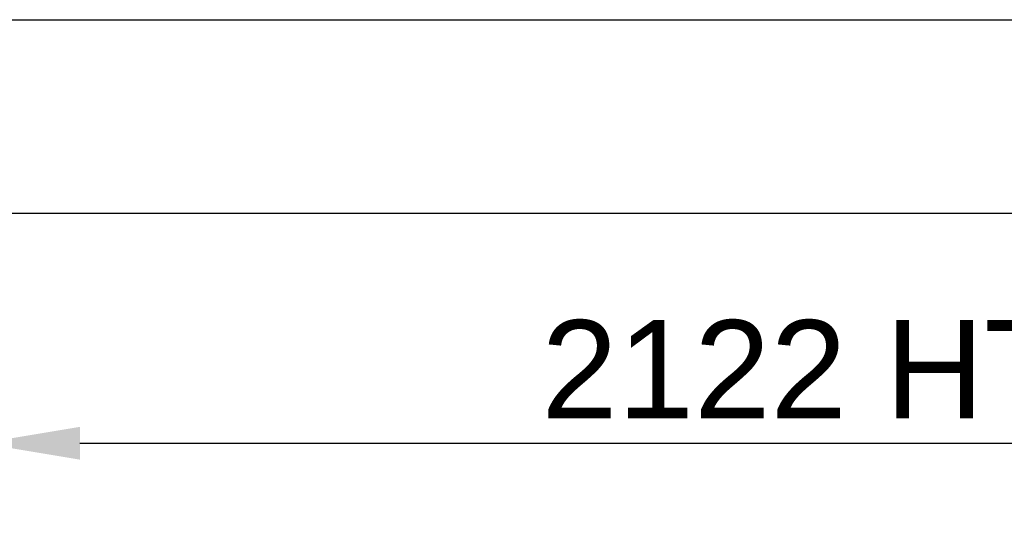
# Model space of a CAD drawing. Extents: x -156717 to 425753, y -51191 to 363295.
# Tile 281 of 502: x 135156 to 136408, y 113607 to 114257. Entities that reach past the tile are written whole.
import ezdxf

# ---------------------------------------------------------------- set-up
doc = ezdxf.new("R2010")
doc.units = 0
doc.header["$LTSCALE"] = 50
doc.layers.get('0').update_dxf_attribs({"linetype": 'CONTINUOUS'})
doc.layers.get('Defpoints').update_dxf_attribs({"linetype": 'CONTINUOUS'})
doc.layers.add('WL570---_TOEVOER', color=3, linetype='CONTINUOUS')
doc.styles.get("Standard").update_dxf_attribs({"font": 'ARIAL.TTF'})
doc.dimstyles.new('ISO-25', dxfattribs={"dimtxt": 2.5, "dimasz": 2.5, "dimexe": 1.25, "dimexo": 0.625, "dimtad": 1, "dimtih": 1, "dimdec": 4, "dimdsep": 46, "dimtxsty": 'Standard', "dimcen": 2.5, "dimadec": 0, "dimazin": 0, "dimtfac": 1, "dimtdec": 4, "dimtmove": 0, "dimatfit": 3, "dimfxl": 0, "dimtvp": 1, "dimtolj": 1, "dimtzin": 0, "dimarcsym": 0})

# ---------------------------------------------------------------- blocks, each defined once
blk = doc.blocks.new('*D173')
at = {"layer": 'Defpoints', "color": 0, "transparency": 16777216}
for p in [(137229.4, 113718.6), (135107.6, 113104.7), (137229.4, 112478.1)]:
    blk.add_point(p, dxfattribs=at)
at = {"layer": 'WL570---_TOEVOER', "color": 0, "lineweight": -2, "transparency": 16777216}
for p, q in [((135107.6, 113135.9), (135107.6, 113781.1)), ((137229.4, 112509.4), (137229.4, 113781.1)), ((135232.6, 113718.6), (137104.4, 113718.6))]:
    blk.add_line(p, q, dxfattribs=at)
at = {"layer": 'WL570---_TOEVOER', "color": 0, "transparency": 16777216}
for points in [[(135232.6, 113739.4), (135232.6, 113697.7), (135107.6, 113718.6)], [(137104.4, 113739.4), (137104.4, 113697.7), (137229.4, 113718.6)]]:
    blk.add_solid(points, dxfattribs=at)
at = {"layer": 'WL570---_TOEVOER', "color": 0, "transparency": 16777216, "insert": (136154.1, 113812.6), "char_height": 125, "attachment_point": 5}
blk.add_mtext('\\A1;2122 HT', dxfattribs=at)

msp = doc.modelspace()

# ---------------------------------------------------------------- linework, layer by layer
at = {"color": 7, "linetype": 'Continuous'}
for p, q in [((131139.19098, 114257.1833), (141479.15977, 114257.1833)), ((131385.38072, 114010.99357), (141232.97004, 114010.99357))]:
    msp.add_line(p, q, dxfattribs=at)

# ---------------------------------------------------------------- dimensions: what is measured, and where the dimension line sits
at = {"layer": 'WL570---_TOEVOER'}
dim = msp.add_linear_dim(base=(137229.41199, 113718.56511), p1=(135107.6027, 113104.68397), p2=(137229.41199, 112478.13366), text='<> HT', dimstyle='ISO-25', override={"dimscale": 50, "dimdec": 0}, dxfattribs=at)
dim.commit()
dim.dimension.update_dxf_attribs({"geometry": '*D173', "text_midpoint": (136154.14915, 113718.56511), "dimtype": 160})

doc.saveas('drawing.dxf')
